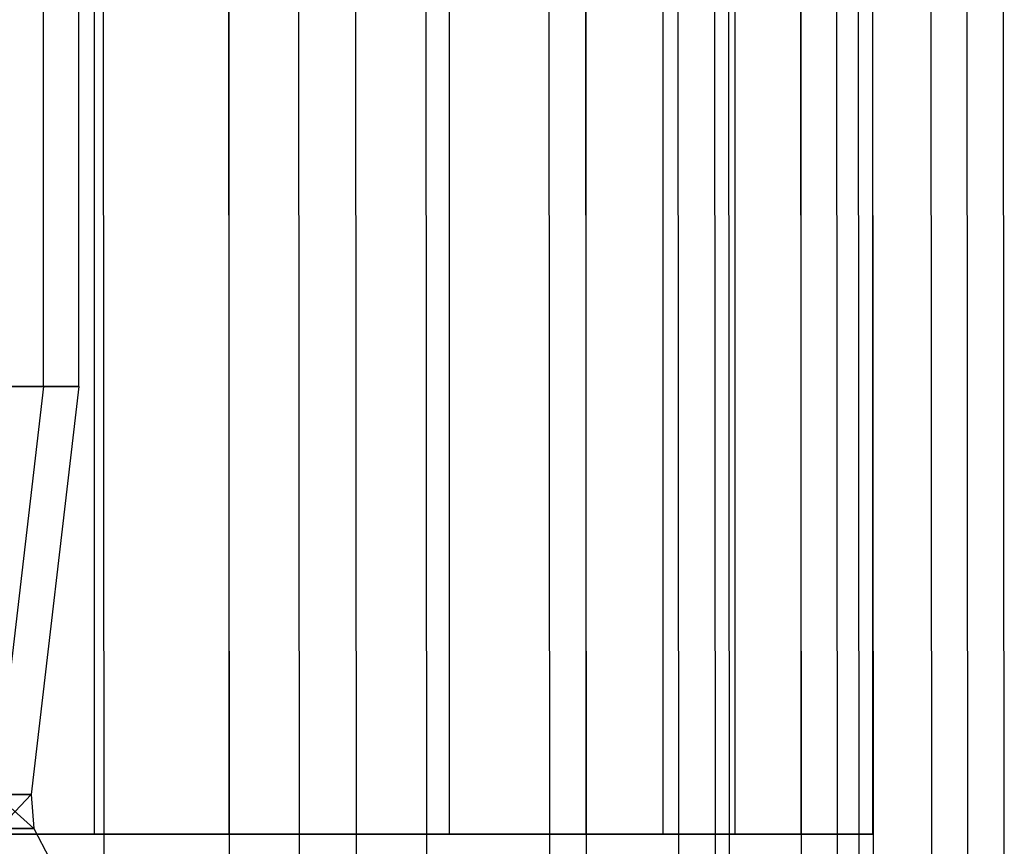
# Model space of a CAD drawing. Extents: x -172 to 172, y -29 to 28.
# Tile 908 of 914: x 162.86 to 170.01, y -4.69 to 1.3. Entities that reach past the tile are written whole.
import ezdxf

# ---------------------------------------------------------------- set-up
doc = ezdxf.new("R2010")
doc.units = 0
doc.header["$LTSCALE"] = 25.4
doc.layers.get('0').update_dxf_attribs({"linetype": 'CONTINUOUS'})

# ---------------------------------------------------------------- blocks, each defined once
blk = doc.blocks.new('RYFLO_AURA_STL')
at = {"color": 0}
for p, q in [((163.4776, -7.3033, -1196.5922), (163.4671, 7.0967, -1196.5952)), ((163.4776, -7.3033, -1196.5922), (163.4671, 7.0967, -1196.5952)), ((163.4776, -7.3033, -1289.9081), (163.4671, 7.0967, -1289.905)), ((163.4776, -7.3033, -1289.9081), (163.4671, 7.0967, -1289.905)), ((165.3083, -7.3033, -1203.5631), (165.2976, 7.0967, -1203.5657)), ((165.3083, -7.3033, -1203.5631), (165.2976, 7.0967, -1203.5657)), ((165.3083, -7.3033, -1282.9371), (165.2976, 7.0967, -1282.9346)), ((165.3083, -7.3033, -1282.9371), (165.2976, 7.0967, -1282.9346)), ((165.8179, -7.3033, -1205.7495), (165.8073, 7.0967, -1205.752)), ((165.8179, -7.3033, -1205.7495), (165.8073, 7.0967, -1205.752)), ((165.8179, -7.3033, -1280.7507), (165.8073, 7.0967, -1280.7483)), ((165.8179, -7.3033, -1280.7507), (165.8073, 7.0967, -1280.7483)), ((167.6458, -7.3033, -1215.0228), (167.6349, 7.0967, -1215.0247)), ((167.6458, -7.3033, -1215.0228), (167.6349, 7.0967, -1215.0247)), ((167.6458, -7.3033, -1271.4774), (167.6349, 7.0967, -1271.4756)), ((167.6458, -7.3033, -1271.4774), (167.6349, 7.0967, -1271.4756)), ((167.9125, -7.3033, -1216.6554), (167.9017, 7.0967, -1216.6571)), ((167.9125, -7.3033, -1216.6554), (167.9017, 7.0967, -1216.6571)), ((167.9125, -7.3033, -1269.8448), (167.9017, 7.0967, -1269.8431)), ((167.9125, -7.3033, -1269.8448), (167.9017, 7.0967, -1269.8431)), ((168.9554, -7.3033, -1224.3833), (168.9445, 7.0967, -1224.3845)), ((168.9554, -7.3033, -1224.3833), (168.9445, 7.0967, -1224.3845)), ((168.9554, -7.3033, -1262.1169), (168.9445, 7.0967, -1262.1157)), ((168.9554, -7.3033, -1262.1169), (168.9445, 7.0967, -1262.1157)), ((169.4815, -7.3033, -1229.9116), (169.4705, 7.0967, -1229.9125)), ((169.4815, -7.3033, -1229.9116), (169.4705, 7.0967, -1229.9125)), ((169.4815, -7.3033, -1256.5886), (169.4705, 7.0967, -1256.5878)), ((169.4815, -7.3033, -1256.5886), (169.4705, 7.0967, -1256.5878)), ((169.7428, -7.3033, -1233.8021), (169.7319, 7.0967, -1233.8027)), ((169.7428, -7.3033, -1233.8021), (169.7319, 7.0967, -1233.8027)), ((169.7428, -7.3033, -1252.6981), (169.7319, 7.0967, -1252.6975)), ((169.7428, -7.3033, -1252.6981), (169.7319, 7.0967, -1252.6975)), ((170.0055, -7.3033, -1243.2501), (169.9946, 7.0967, -1243.2501)), ((170.0055, -7.3033, -1243.2501), (169.9946, 7.0967, -1243.2501)), ((164.3746, 6.146, -1203.7872), (164.3838, -6.354, -1203.785)), ((164.3746, 6.146, -1203.7872), (164.3838, -6.354, -1203.785)), ((164.3746, 6.146, -1282.713), (164.3838, -6.354, -1282.7152)), ((164.3746, 6.146, -1282.713), (164.3838, -6.354, -1282.7152)), ((164.8813, 6.146, -1205.9613), (164.8906, -6.354, -1205.9592)), ((164.8813, 6.146, -1205.9613), (164.8906, -6.354, -1205.9592)), ((164.8813, 6.146, -1280.5389), (164.8906, -6.354, -1280.541)), ((164.8813, 6.146, -1280.5389), (164.8906, -6.354, -1280.541)), ((166.6988, 6.146, -1215.1823), (166.7082, -6.354, -1215.1807)), ((166.6988, 6.146, -1215.1823), (166.7082, -6.354, -1215.1807)), ((166.6988, 6.146, -1271.318), (166.7082, -6.354, -1271.3196)), ((166.6988, 6.146, -1271.318), (166.7082, -6.354, -1271.3196)), ((166.9641, 6.146, -1216.8057), (166.9734, -6.354, -1216.8041)), ((166.9641, 6.146, -1216.8057), (166.9734, -6.354, -1216.8041)), ((166.9641, 6.146, -1269.6946), (166.9734, -6.354, -1269.6962)), ((166.9641, 6.146, -1269.6946), (166.9734, -6.354, -1269.6962)), ((168.0011, 6.146, -1224.4899), (168.0105, -6.354, -1224.4888)), ((168.0011, 6.146, -1224.4899), (168.0105, -6.354, -1224.4888)), ((168.0011, 6.146, -1262.0104), (168.0105, -6.354, -1262.0115)), ((168.0011, 6.146, -1262.0104), (168.0105, -6.354, -1262.0115)), ((168.5242, 6.146, -1229.9869), (168.5337, -6.354, -1229.9862)), ((168.5242, 6.146, -1229.9869), (168.5337, -6.354, -1229.9862)), ((168.5242, 6.146, -1256.5133), (168.5337, -6.354, -1256.514)), ((168.5242, 6.146, -1256.5133), (168.5337, -6.354, -1256.514)), ((168.784, 6.146, -1233.8555), (168.7935, -6.354, -1233.855)), ((168.784, 6.146, -1233.8555), (168.7935, -6.354, -1233.855)), ((168.784, 6.146, -1252.6448), (168.7935, -6.354, -1252.6453)), ((168.784, 6.146, -1252.6448), (168.7935, -6.354, -1252.6453)), ((169.0453, 6.146, -1243.2501), (169.0548, -6.354, -1243.2501)), ((169.0453, 6.146, -1243.2501), (169.0548, -6.354, -1243.2501)), ((163.4068, -4.604, -1204.0197), (163.4068, 4.396, -1204.0197)), ((163.4068, -4.604, -1204.0197), (163.4068, 4.396, -1204.0197)), ((163.4068, -4.604, -1282.4806), (163.4068, 4.396, -1282.4806)), ((163.4068, -4.604, -1282.4806), (163.4068, 4.396, -1282.4806)), ((164.3792, 4.396, -1203.7861), (164.3792, -4.604, -1203.7861)), ((164.3792, 4.396, -1203.7861), (164.3792, -4.604, -1203.7861)), ((164.3792, 4.396, -1282.7141), (164.3792, -4.604, -1282.7141)), ((164.3792, 4.396, -1282.7141), (164.3792, -4.604, -1282.7141)), ((165.9811, -4.604, -1216.9613), (165.9811, 4.396, -1216.9613)), ((165.9811, -4.604, -1216.9613), (165.9811, 4.396, -1216.9613)), ((165.9811, -4.604, -1269.5389), (165.9811, 4.396, -1269.5389)), ((165.9811, -4.604, -1269.5389), (165.9811, 4.396, -1269.5389)), ((166.9688, 4.396, -1216.8048), (166.9688, -4.604, -1216.8048)), ((166.9688, 4.396, -1216.8048), (166.9688, -4.604, -1216.8048)), ((166.9688, 4.396, -1269.6954), (166.9688, -4.604, -1269.6954)), ((166.9688, 4.396, -1269.6954), (166.9688, -4.604, -1269.6954)), ((167.532, -4.604, -1230.0651), (167.532, 4.396, -1230.0651)), ((167.532, -4.604, -1230.0651), (167.532, 4.396, -1230.0651)), ((167.532, -4.604, -1256.4352), (167.532, 4.396, -1256.4352)), ((167.532, -4.604, -1256.4352), (167.532, 4.396, -1256.4352)), ((168.05, 4.396, -1243.2501), (168.05, -4.604, -1243.2501)), ((168.05, 4.396, -1243.2501), (168.05, -4.604, -1243.2501)), ((168.5289, 4.396, -1229.9866), (168.5289, -4.604, -1229.9866)), ((168.5289, 4.396, -1229.9866), (168.5289, -4.604, -1229.9866)), ((168.5289, 4.396, -1256.5137), (168.5289, -4.604, -1256.5137)), ((168.5289, 4.396, -1256.5137), (168.5289, -4.604, -1256.5137)), ((169.05, 4.396, -1243.2501), (169.05, -4.604, -1243.2501)), ((169.05, 4.396, -1243.2501), (169.05, -4.604, -1243.2501)), ((163.0356, -1.3568, -1234.0942), (163.0355, 1.6231, -1234.0942)), ((163.0356, -1.3568, -1234.0942), (163.0355, 1.6231, -1234.0942)), ((163.0356, -1.3568, -1252.406), (163.0355, 1.6231, -1252.406)), ((163.0356, -1.3568, -1252.406), (163.0355, 1.6231, -1252.406)), ((163.2925, -1.3568, -1243.2501), (163.2924, 1.6231, -1243.2501)), ((163.2925, -1.3568, -1243.2501), (163.2924, 1.6231, -1243.2501)), ((162.2658, -1.3568, -1224.9672), (163.0356, -1.3568, -1234.0942)), ((163.0356, -1.3568, -1252.406), (162.2658, -1.3568, -1261.5331)), ((163.0356, -1.3568, -1252.406), (162.2658, -1.3568, -1261.5331)), ((162.2658, -1.3568, -1224.9672), (163.0356, -1.3568, -1234.0942)), ((163.0356, -1.3568, -1252.406), (162.6904, -4.3166, -1252.3866)), ((163.0356, -1.3568, -1252.406), (162.6904, -4.3166, -1252.3866)), ((163.0356, -1.3568, -1234.0942), (162.6904, -4.3166, -1234.1136)), ((163.0356, -1.3568, -1234.0942), (162.6904, -4.3166, -1234.1136)), ((163.2925, -1.3568, -1243.2501), (162.9467, -4.3166, -1243.2501)), ((163.2925, -1.3568, -1243.2501), (162.9467, -4.3166, -1243.2501)), ((163.0356, -1.3568, -1234.0942), (163.2925, -1.3568, -1243.2501)), ((163.2925, -1.3568, -1243.2501), (163.0356, -1.3568, -1252.406)), ((163.2925, -1.3568, -1243.2501), (163.0356, -1.3568, -1252.406)), ((163.0356, -1.3568, -1234.0942), (163.2925, -1.3568, -1243.2501)), ((162.9467, -4.3166, -1243.2501), (162.6904, -4.3166, -1252.3866)), ((162.6904, -4.3166, -1234.1136), (162.9467, -4.3166, -1243.2501)), ((162.6904, -4.3166, -1252.3866), (162.9647, -4.562, -1243.2501)), ((162.6904, -4.3166, -1252.3866), (162.9647, -4.562, -1243.2501)), ((162.9467, -4.3166, -1243.2501), (162.6904, -4.3166, -1252.3866)), ((162.6904, -4.3166, -1234.1136), (162.9467, -4.3166, -1243.2501)), ((162.9467, -4.3166, -1243.2501), (162.7129, -4.562, -1234.1934)), ((162.9467, -4.3166, -1243.2501), (162.7129, -4.562, -1234.1934)), ((162.9467, -4.3166, -1243.2501), (162.9647, -4.562, -1243.2501)), ((162.9467, -4.3166, -1243.2501), (162.9647, -4.562, -1243.2501)), ((162.7129, -4.562, -1252.3069), (162.9647, -4.562, -1243.2501)), ((162.9647, -4.562, -1243.2501), (162.7129, -4.562, -1234.1934)), ((162.7129, -4.562, -1252.3069), (162.9647, -4.562, -1243.2501)), ((162.9647, -4.562, -1243.2501), (162.7129, -4.562, -1234.1934)), ((162.9647, -4.562, -1243.2501), (163.0797, -4.7794, -1243.2501)), ((162.9647, -4.562, -1243.2501), (163.0797, -4.7794, -1243.2501)), ((163.4068, -4.604, -1204.0197), (159.8251, -4.604, -1191.3198)), ((159.8251, -4.604, -1295.1804), (163.4068, -4.604, -1282.4806)), ((163.4068, -4.604, -1204.0197), (159.8251, -4.604, -1191.3198)), ((159.8251, -4.604, -1295.1804), (163.4068, -4.604, -1282.4806)), ((160.7762, -4.604, -1295.4895), (164.3792, -4.604, -1282.7141)), ((164.3792, -4.604, -1203.7861), (160.7762, -4.604, -1191.0107)), ((164.3792, -4.604, -1203.7861), (160.7762, -4.604, -1191.0107)), ((160.7762, -4.604, -1295.4895), (164.3792, -4.604, -1282.7141)), ((165.9811, -4.604, -1216.9613), (163.4068, -4.604, -1204.0197)), ((163.4068, -4.604, -1282.4806), (165.9811, -4.604, -1269.5389)), ((165.9811, -4.604, -1216.9613), (163.4068, -4.604, -1204.0197)), ((163.4068, -4.604, -1282.4806), (165.9811, -4.604, -1269.5389)), ((164.3792, -4.604, -1282.7141), (166.9688, -4.604, -1269.6954)), ((166.9688, -4.604, -1216.8048), (164.3792, -4.604, -1203.7861)), ((166.9688, -4.604, -1216.8048), (164.3792, -4.604, -1203.7861)), ((164.3792, -4.604, -1282.7141), (166.9688, -4.604, -1269.6954)), ((167.532, -4.604, -1230.0651), (165.9811, -4.604, -1216.9613)), ((165.9811, -4.604, -1269.5389), (167.532, -4.604, -1256.4352)), ((167.532, -4.604, -1230.0651), (165.9811, -4.604, -1216.9613)), ((165.9811, -4.604, -1269.5389), (167.532, -4.604, -1256.4352)), ((166.9688, -4.604, -1269.6954), (168.5289, -4.604, -1256.5137)), ((168.5289, -4.604, -1229.9866), (166.9688, -4.604, -1216.8048)), ((168.5289, -4.604, -1229.9866), (166.9688, -4.604, -1216.8048)), ((166.9688, -4.604, -1269.6954), (168.5289, -4.604, -1256.5137)), ((168.05, -4.604, -1243.2501), (167.532, -4.604, -1230.0651)), ((167.532, -4.604, -1256.4352), (168.05, -4.604, -1243.2501)), ((168.05, -4.604, -1243.2501), (167.532, -4.604, -1230.0651)), ((167.532, -4.604, -1256.4352), (168.05, -4.604, -1243.2501)), ((168.5289, -4.604, -1256.5137), (169.05, -4.604, -1243.2501)), ((169.05, -4.604, -1243.2501), (168.5289, -4.604, -1229.9866)), ((169.05, -4.604, -1243.2501), (168.5289, -4.604, -1229.9866)), ((168.5289, -4.604, -1256.5137), (169.05, -4.604, -1243.2501))]:
    blk.add_line(p, q, dxfattribs=at)

msp = doc.modelspace()

# ---------------------------------------------------------------- block references
at = {"color": 0}
msp.add_blockref('RYFLO_AURA_STL', (0, 0), dxfattribs=at)

doc.saveas('drawing.dxf')
